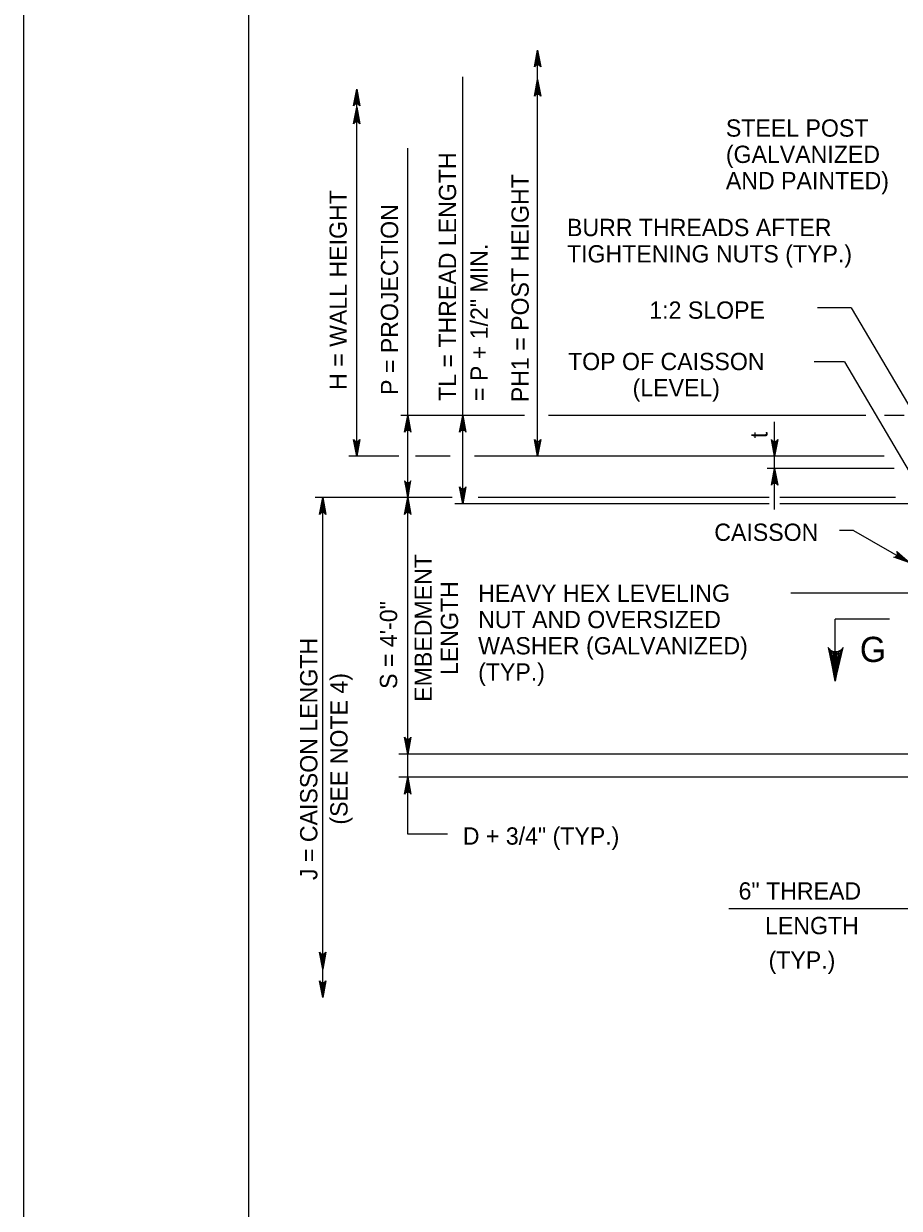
# Model space of a CAD drawing. Extents: x 3475 to 6558, y -3780 to 1166.
# Drawn here: x 3761.3 to 3917, y -380.4 to -169.9 of the extents above; entities that cross this region are included whole.
import ezdxf

# ---------------------------------------------------------------- set-up
doc = ezdxf.new("R2010")
doc.units = 0
for name, color, linetype in [('1', 7, 'Continuous'), ('2', 7, 'Continuous'), ('PLT-BNDY', 7, 'Continuous')]:
    doc.layers.add(name, color=color, linetype=linetype)

msp = doc.modelspace()

# ---------------------------------------------------------------- linework, layer by layer
at = {"layer": '1'}
for p, q in [((3852.69, -246.79), (3852.69, -174.63)), ((3852.69, -178.17), (3852.69, -174.63)), ((3839.39, -255.22), (3839.39, -179.37)), ((3820.54, -246.79), (3820.54, -181.56)), ((3820.54, -184.91), (3820.54, -181.56)), ((3829.61, -313.95), (3829.61, -192.06)), ((3908.4, -220.41), (3902.44, -220.41)), ((3908.4, -220.41), (3926.96, -251.87)), ((3907.22, -230.03), (3901.82, -230.03)), ((3907.22, -230.03), (3921.44, -254.13)), ((3850.35, -239.53), (3828.36, -239.53)), ((3911, -239.53), (3854.65, -239.53)), ((3917.81, -239.53), (3914.33, -239.53)), ((3894.8, -256.23), (3894.8, -240.69)), ((3828, -246.79), (3819.16, -246.79)), ((3837.14, -246.79), (3830.97, -246.79)), ((3914.3, -246.79), (3841.49, -246.79)), ((3916.04, -248.95), (3893.46, -248.95)), ((3837.48, -254.13), (3813.14, -254.13)), ((3814.49, -342.97), (3814.49, -254.13)), ((3893.85, -254.13), (3842.1, -254.13)), ((3916.29, -254.13), (3895.74, -254.13)), ((3893.85, -255.22), (3837.99, -255.22)), ((3929.53, -255.22), (3895.74, -255.22)), ((3908.86, -259.99), (3906.33, -259.99)), ((3908.86, -259.99), (3918.87, -265.69)), ((3920.38, -271.13), (3897.71, -271.13)), ((3915.23, -275.74), (3905.58, -275.74)), ((3905.58, -286.74), (3905.58, -275.74)), ((3928.24, -299.7), (3828.02, -299.7)), ((3933.56, -303.82), (3828.02, -303.82)), ((3836.65, -313.95), (3829.61, -313.95)), ((3929.34, -327.19), (3886.67, -327.19))]:
    msp.add_line(p, q, dxfattribs=at)
for points in [[(3852.69, -174.63), (3853.25, -177.61), (3853.09, -177.38), (3852.89, -177.26), (3852.69, -177.23), (3852.49, -177.26), (3852.29, -177.38), (3852.13, -177.61), (3852.69, -174.63), (3852.29, -177.38), (3852.49, -177.26), (3852.69, -174.63), (3852.69, -177.23), (3852.89, -177.26), (3852.69, -174.63), (3853.09, -177.38)], [(3852.69, -179.83), (3853.25, -182.82), (3853.09, -182.59), (3852.89, -182.47), (3852.69, -182.43), (3852.49, -182.47), (3852.29, -182.59), (3852.13, -182.82), (3852.69, -179.83), (3852.29, -182.59), (3852.49, -182.47), (3852.69, -179.83), (3852.69, -182.43), (3852.89, -182.47), (3852.69, -179.83), (3853.09, -182.59)], [(3820.54, -181.56), (3821.1, -184.54), (3820.94, -184.31), (3820.74, -184.19), (3820.54, -184.16), (3820.34, -184.19), (3820.14, -184.31), (3819.98, -184.54), (3820.54, -181.56), (3820.14, -184.31), (3820.34, -184.19), (3820.54, -181.56), (3820.54, -184.16), (3820.74, -184.19), (3820.54, -181.56), (3820.94, -184.31)], [(3820.54, -184.73), (3821.1, -187.72), (3820.94, -187.49), (3820.74, -187.37), (3820.54, -187.33), (3820.34, -187.37), (3820.14, -187.49), (3819.98, -187.72), (3820.54, -184.73), (3820.14, -187.49), (3820.34, -187.37), (3820.54, -184.73), (3820.54, -187.33), (3820.74, -187.37), (3820.54, -184.73), (3820.94, -187.49)], [(3829.61, -239.53), (3830.17, -242.51), (3830.01, -242.28), (3829.81, -242.16), (3829.61, -242.13), (3829.41, -242.16), (3829.21, -242.28), (3829.05, -242.51), (3829.61, -239.53), (3829.21, -242.28), (3829.41, -242.16), (3829.61, -239.53), (3829.61, -242.13), (3829.81, -242.16), (3829.61, -239.53), (3830.01, -242.28)], [(3839.39, -239.53), (3839.95, -242.51), (3839.79, -242.28), (3839.59, -242.16), (3839.39, -242.13), (3839.19, -242.16), (3838.99, -242.28), (3838.83, -242.51), (3839.39, -239.53), (3838.99, -242.28), (3839.19, -242.16), (3839.39, -239.53), (3839.39, -242.13), (3839.59, -242.16), (3839.39, -239.53), (3839.79, -242.28)], [(3820.54, -246.79), (3819.98, -243.81), (3820.14, -244.04), (3820.34, -244.16), (3820.54, -244.19), (3820.74, -244.16), (3820.94, -244.04), (3821.1, -243.81), (3820.54, -246.79), (3820.94, -244.04), (3820.74, -244.16), (3820.54, -246.79), (3820.54, -244.19), (3820.34, -244.16), (3820.54, -246.79), (3820.14, -244.04)], [(3852.69, -246.79), (3852.13, -243.81), (3852.29, -244.04), (3852.49, -244.16), (3852.69, -244.19), (3852.89, -244.16), (3853.09, -244.04), (3853.25, -243.81), (3852.69, -246.79), (3853.09, -244.04), (3852.89, -244.16), (3852.69, -246.79), (3852.69, -244.19), (3852.49, -244.16), (3852.69, -246.79), (3852.29, -244.04)], [(3894.8, -246.79), (3894.24, -243.81), (3894.32, -243.92), (3894.4, -244.04), (3894.5, -244.1), (3894.6, -244.16), (3894.7, -244.17), (3894.8, -244.19), (3894.9, -244.17), (3895, -244.16), (3895.1, -244.1), (3895.2, -244.04), (3895.28, -243.92), (3895.36, -243.81), (3894.8, -246.79), (3895.28, -243.92), (3895.2, -244.04), (3894.8, -246.79), (3895.1, -244.1), (3895, -244.16), (3894.8, -246.79), (3894.9, -244.17), (3894.8, -244.19), (3894.8, -246.79), (3894.7, -244.17), (3894.6, -244.16), (3894.8, -246.79), (3894.5, -244.1), (3894.4, -244.04), (3894.8, -246.79), (3894.32, -243.92)], [(3894.8, -248.95), (3895.36, -251.93), (3895.28, -251.82), (3895.2, -251.7), (3895.1, -251.64), (3895, -251.58), (3894.9, -251.57), (3894.8, -251.55), (3894.7, -251.57), (3894.6, -251.58), (3894.5, -251.64), (3894.4, -251.7), (3894.32, -251.82), (3894.24, -251.93), (3894.8, -248.95), (3894.32, -251.82), (3894.4, -251.7), (3894.8, -248.95), (3894.5, -251.64), (3894.6, -251.58), (3894.8, -248.95), (3894.7, -251.57), (3894.8, -251.55), (3894.8, -248.95), (3894.9, -251.57), (3895, -251.58), (3894.8, -248.95), (3895.1, -251.64), (3895.2, -251.7), (3894.8, -248.95), (3895.28, -251.82)], [(3829.61, -254.13), (3830.17, -251.15), (3830.09, -251.26), (3830.01, -251.38), (3829.91, -251.44), (3829.81, -251.5), (3829.71, -251.51), (3829.61, -251.53), (3829.51, -251.51), (3829.41, -251.5), (3829.31, -251.44), (3829.21, -251.38), (3829.13, -251.26), (3829.05, -251.15), (3829.61, -254.13), (3829.13, -251.26), (3829.21, -251.38), (3829.61, -254.13), (3829.31, -251.44), (3829.41, -251.5), (3829.61, -254.13), (3829.51, -251.51), (3829.61, -251.53), (3829.61, -254.13), (3829.71, -251.51), (3829.81, -251.5), (3829.61, -254.13), (3829.91, -251.44), (3830.01, -251.38), (3829.61, -254.13), (3830.09, -251.26)], [(3839.39, -255.22), (3838.83, -252.24), (3838.99, -252.47), (3839.19, -252.59), (3839.39, -252.62), (3839.59, -252.59), (3839.79, -252.47), (3839.95, -252.24), (3839.39, -255.22), (3839.79, -252.47), (3839.59, -252.59), (3839.39, -255.22), (3839.39, -252.62), (3839.19, -252.59), (3839.39, -255.22), (3838.99, -252.47)], [(3814.49, -254.13), (3815.05, -257.11), (3814.89, -256.88), (3814.69, -256.77), (3814.49, -256.73), (3814.29, -256.77), (3814.09, -256.88), (3813.93, -257.11), (3814.49, -254.13), (3814.09, -256.88), (3814.29, -256.77), (3814.49, -254.13), (3814.49, -256.73), (3814.69, -256.77), (3814.49, -254.13), (3814.89, -256.88)], [(3829.61, -254.13), (3830.17, -257.11), (3830.09, -257), (3830.01, -256.88), (3829.91, -256.83), (3829.81, -256.77), (3829.71, -256.75), (3829.61, -256.73), (3829.51, -256.75), (3829.41, -256.77), (3829.31, -256.83), (3829.21, -256.88), (3829.13, -257), (3829.05, -257.11), (3829.61, -254.13), (3829.13, -257), (3829.21, -256.88), (3829.61, -254.13), (3829.31, -256.83), (3829.41, -256.77), (3829.61, -254.13), (3829.51, -256.75), (3829.61, -256.73), (3829.61, -254.13), (3829.71, -256.75), (3829.81, -256.77), (3829.61, -254.13), (3829.91, -256.83), (3830.01, -256.88), (3829.61, -254.13), (3830.09, -257)], [(3918.87, -265.69), (3916, -264.7), (3916.28, -264.67), (3916.48, -264.56), (3916.61, -264.4), (3916.68, -264.21), (3916.67, -263.98), (3916.55, -263.73), (3918.87, -265.69), (3916.67, -263.98), (3916.68, -264.21), (3918.87, -265.69), (3916.61, -264.4), (3916.48, -264.56), (3918.87, -265.69), (3916.28, -264.67)], [(3905.58, -286.74), (3907, -280.79), (3906.81, -281.02), (3906.61, -281.24), (3906.37, -281.36), (3906.13, -281.48), (3905.89, -281.51), (3905.65, -281.54), (3905.41, -281.51), (3905.17, -281.47), (3904.93, -281.35), (3904.69, -281.23), (3904.5, -281), (3904.32, -280.76), (3905.58, -286.74), (3904.5, -281), (3904.69, -281.23), (3905.58, -286.74), (3904.93, -281.35), (3905.17, -281.47), (3905.58, -286.74), (3905.41, -281.51), (3905.65, -281.54), (3905.58, -286.74), (3905.89, -281.51), (3906.13, -281.48), (3905.58, -286.74), (3906.37, -281.36), (3906.61, -281.24), (3905.58, -286.74), (3906.81, -281.02)], [(3829.61, -299.7), (3829.05, -296.72), (3829.21, -296.95), (3829.41, -297.07), (3829.61, -297.1), (3829.81, -297.07), (3830.01, -296.95), (3830.17, -296.72), (3829.61, -299.7), (3830.01, -296.95), (3829.81, -297.07), (3829.61, -299.7), (3829.61, -297.1), (3829.41, -297.07), (3829.61, -299.7), (3829.21, -296.95)], [(3829.61, -303.82), (3830.17, -306.81), (3830.01, -306.58), (3829.81, -306.46), (3829.61, -306.42), (3829.41, -306.46), (3829.21, -306.58), (3829.05, -306.81), (3829.61, -303.82), (3829.21, -306.58), (3829.41, -306.46), (3829.61, -303.82), (3829.61, -306.42), (3829.81, -306.46), (3829.61, -303.82), (3830.01, -306.58)], [(3814.49, -337.89), (3813.93, -334.91), (3814.09, -335.14), (3814.29, -335.25), (3814.49, -335.29), (3814.69, -335.25), (3814.89, -335.14), (3815.05, -334.91), (3814.49, -337.89), (3814.89, -335.14), (3814.69, -335.25), (3814.49, -337.89), (3814.49, -335.29), (3814.29, -335.25), (3814.49, -337.89), (3814.09, -335.14)], [(3814.49, -342.97), (3813.93, -339.99), (3814.09, -340.22), (3814.29, -340.34), (3814.49, -340.37), (3814.69, -340.34), (3814.89, -340.22), (3815.05, -339.99), (3814.49, -342.97), (3814.89, -340.22), (3814.69, -340.34), (3814.49, -342.97), (3814.49, -340.37), (3814.29, -340.34), (3814.49, -342.97), (3814.09, -340.22)]]:
    msp.add_lwpolyline(points, dxfattribs=at)
at = {"layer": '2'}
msp.add_line((3801.34, -601.31), (3801.34, -37.31), dxfattribs=at)
at = {"layer": 'PLT-BNDY'}
msp.add_lwpolyline([(3761.34, -22.31), (4602.34, -22.31), (4602.34, -616.31), (3761.34, -616.31)], close=True, dxfattribs=at)

# ---------------------------------------------------------------- texts
at = {"layer": '1'}
for s, height, p in [('STEEL POST', 3.072, (3886.15, -190)), ('(GALVANIZED', 3.072, (3886.15, -194.67)), ('AND PAINTED)', 3.072, (3886.15, -199.34)), ('BURR THREADS AFTER ', 3.072, (3857.91, -207.67)), ('TIGHTENING NUTS (TYP.)', 3.072, (3857.91, -212.35)), ('1:2 SLOPE', 3.072, (3872.54, -222.35)), ('TOP OF CAISSON', 3.072, (3858.1, -231.48)), ('(LEVEL)', 3.072, (3869.57, -236.15)), ('CAISSON', 3.072, (3884.09, -261.82)), ('HEAVY HEX LEVELING', 3.072, (3842.12, -272.65)), ('NUT AND OVERSIZED', 3.072, (3842.12, -277.32)), ('WASHER (GALVANIZED)', 3.072, (3842.12, -281.99)), ('G', 4.48, (3909.96, -283.34)), ('(TYP.)', 3.072, (3842.12, -286.66)), ('D + 3/4" (TYP.)', 3.072, (3839.39, -315.79)), ('6" THREAD', 3.072, (3888.41, -325.55)), ('LENGTH', 3.072, (3893.11, -331.7)), ('(TYP.)', 3.072, (3893.74, -337.84))]:
    msp.add_text(s, height=height, dxfattribs=at).set_placement(p)
for s, height, p in [('TL = THREAD LENGTH', 3.072, (3838.2, -236.96)), ('PH1 = POST HEIGHT', 3.072, (3851.11, -237.18)), ('H = WALL HEIGHT', 3.072, (3818.77, -235)), ('P = PROJECTION', 3.072, (3827.9, -235.89)), ('= P + 1/2" MIN.', 3.072, (3843.83, -236.96)), ('t', 3.07, (3893.54, -243.58)), ('EMBEDMENT', 3.072, (3833.88, -290.41)), ('LENGTH', 3.072, (3838.55, -285.65)), ('S = 4\'-0"', 3.072, (3827.72, -288.12)), ('J = CAISSON LENGTH', 3.072, (3813.54, -322.08)), ('(SEE NOTE 4)', 3.072, (3818.91, -312.23))]:
    msp.add_text(s, height=height, rotation=90, dxfattribs=at).set_placement(p)

doc.saveas('drawing.dxf')
